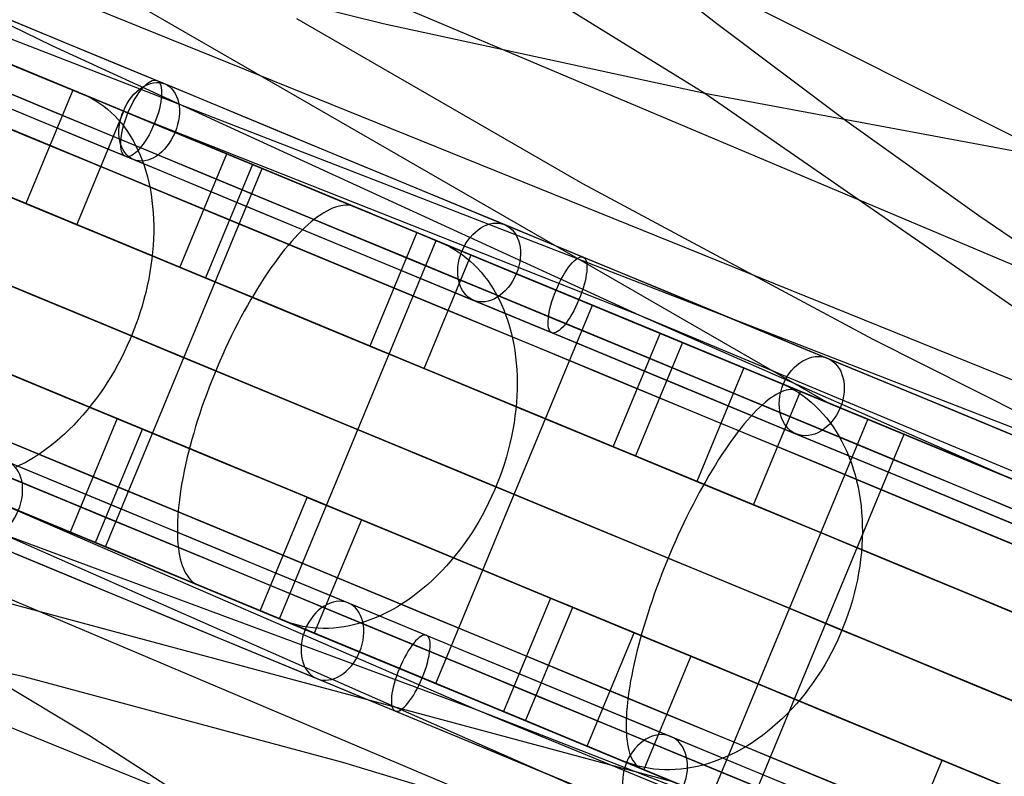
# Model space of a CAD drawing. Extents: x -3378 to 3007, y -425 to 173.
# Tile 377 of 396: x 2735 to 2807, y -208 to -153. Entities that reach past the tile are written whole.
import ezdxf

# ---------------------------------------------------------------- set-up
doc = ezdxf.new("R2010")
doc.units = 0
doc.layers.add('PREDEFINITO', color=7, linetype='CONTINUOUS')

msp = doc.modelspace()

# ---------------------------------------------------------------- linework, layer by layer
at = {"layer": 'PREDEFINITO'}
for p, q in [((2660.528, -104.023, 2673.718), (2793.767, -180.865, 3010.122)), ((2708.401, -110.905, 2654.388), (2784.752, -158.188, 2850.131)), ((2818.582, -187.079, 1878.796), (2661.92, -126.256, 1500.028)), ((2855.009, -198.53, 2100.257), (2693.748, -133.235, 1697.859)), ((2814.626, -173.86, 2120.36), (2734.314, -139.931, 1917.212)), ((2736.985, -154.731, 1678.761), (2715.307, -144.219, 1688.448)), ((2853.225, -184.376, 2344.352), (2776.212, -145.741, 2140.247)), ((2785.617, -153.108, 2135.292), (2776.212, -145.741, 2140.247)), ((2737.848, -147.274, 2869.256), (2761.187, -153.067, 2859.724)), ((2726.113, -152.846, 2984.93), (2740.07, -158.626, 2990.832)), ((2775.796, -164.819, 1898.383), (2754.845, -152.741, 1907.864)), ((2761.187, -153.067, 2859.724), (2784.752, -158.188, 2850.131)), ((2795.155, -160.249, 2130.327), (2785.617, -153.108, 2135.292)), ((2804.225, -221.74, 1878.796), (2650.44, -153.972, 1500.028)), ((2779.992, -174.465, 1658.698), (2736.985, -154.731, 1678.761)), ((2742.601, -159.672, 1570.263), (2731.603, -155.115, 1559.354)), ((2738.435, -157.949, 1567.004), (2734.991, -166.264, 1567.004)), ((2736.724, -157.24, 1557.199), (2739.198, -158.265, 1554.228)), ((2739.198, -158.265, 1554.228), (2739.515, -158.406, 1553.843)), ((2739.515, -158.406, 1553.843), (2739.825, -158.564, 1553.459)), ((2739.825, -158.564, 1553.459), (2740.127, -158.737, 1553.076)), ((2740.07, -158.626, 2990.832), (2754.143, -164.453, 2996.404)), ((2784.752, -158.188, 2850.131), (2852.922, -205.369, 3025.461)), ((2784.752, -158.188, 2850.131), (2808.483, -162.612, 2840.269)), ((2740.127, -158.737, 1553.076), (2740.421, -158.926, 1552.694)), ((2740.421, -158.926, 1552.694), (2740.707, -159.132, 1552.314)), ((2740.707, -159.132, 1552.314), (2740.984, -159.352, 1551.937)), ((2740.984, -159.352, 1551.937), (2741.252, -159.588, 1551.562)), ((2738.746, -167.82, 1562.59), (2742.19, -159.505, 1562.59)), ((2741.252, -159.588, 1551.562), (2741.511, -159.839, 1551.19)), ((2741.511, -159.839, 1551.19), (2741.761, -160.104, 1550.822)), ((2741.761, -160.104, 1550.822), (2742, -160.384, 1550.458)), ((2753.378, -164.137, 1581.428), (2742.601, -159.672, 1570.263)), ((2779.992, -174.465, 1658.698), (2743.465, -160.03, 1571.14)), ((2742, -160.384, 1550.458), (2742.229, -160.677, 1550.098)), ((2742.229, -160.677, 1550.098), (2742.448, -160.985, 1549.743)), ((2804.825, -167.166, 2125.349), (2795.155, -160.249, 2130.327)), ((2742.448, -160.985, 1549.743), (2742.656, -161.305, 1549.394)), ((2742.656, -161.305, 1549.394), (2742.853, -161.639, 1549.05)), ((2742.853, -161.639, 1549.05), (2743.039, -161.985, 1548.713)), ((2743.039, -161.985, 1548.713), (2743.214, -162.343, 1548.382)), ((2743.214, -162.343, 1548.382), (2743.376, -162.713, 1548.058)), ((2743.376, -162.713, 1548.058), (2743.528, -163.094, 1547.742)), ((2746.284, -170.942, 3002.075), (2749.728, -162.627, 3002.075)), ((2740.831, -191.413, 1595.276), (2752.312, -163.697, 1595.276)), ((2743.528, -163.094, 1547.742), (2743.667, -163.485, 1547.433)), ((2743.667, -163.485, 1547.433), (2743.793, -163.888, 1547.132)), ((2751.596, -163.401, 2996.425), (2748.152, -171.716, 2996.425)), ((2752.312, -163.697, 1595.276), (2758.844, -166.403, 1588.205)), ((2743.793, -163.888, 1547.132), (2743.908, -164.299, 1546.84)), ((2743.908, -164.299, 1546.84), (2744.01, -164.72, 1546.557)), ((2763.922, -168.507, 1592.835), (2753.378, -164.137, 1581.428)), ((2744.01, -164.72, 1546.557), (2744.1, -165.15, 1546.282)), ((2744.1, -165.15, 1546.282), (2744.177, -165.589, 1546.017)), ((2754.143, -164.453, 2996.404), (2768.329, -170.328, 3001.644)), ((2797.078, -176.237, 1888.698), (2775.796, -164.819, 1898.383)), ((2744.177, -165.589, 1546.017), (2744.241, -166.035, 1545.762)), ((2734.991, -166.264, 1567.004), (2738.746, -167.82, 1562.59)), ((2744.241, -166.035, 1545.762), (2744.292, -166.488, 1545.517)), ((2744.292, -166.488, 1545.517), (2744.33, -166.948, 1545.283)), ((2757.472, -166.612, 3014.195), (2757.262, -166.706, 3014.66)), ((2757.676, -166.534, 3013.726), (2757.472, -166.612, 3014.195)), ((2757.876, -166.474, 3013.252), (2757.676, -166.534, 3013.726)), ((2758.07, -166.429, 3012.774), (2757.876, -166.474, 3013.252)), ((2758.258, -166.402, 3012.293), (2758.07, -166.429, 3012.774)), ((2758.441, -166.391, 3011.808), (2758.258, -166.402, 3012.293)), ((2758.618, -166.396, 3011.322), (2758.441, -166.391, 3011.808)), ((2758.788, -166.418, 3010.833), (2758.618, -166.396, 3011.322)), ((2758.952, -166.457, 3010.344), (2758.788, -166.418, 3010.833)), ((2759.11, -166.513, 3009.853), (2758.952, -166.457, 3010.344)), ((2760.299, -167.005, 3006.066), (2759.11, -166.513, 3009.853)), ((2744.33, -166.948, 1545.283), (2744.356, -167.414, 1545.059)), ((2756.38, -167.242, 3016.453), (2756.15, -167.416, 3016.884)), ((2756.607, -167.084, 3016.015), (2756.38, -167.242, 3016.453)), ((2756.829, -166.942, 3015.57), (2756.607, -167.084, 3016.015)), ((2757.048, -166.816, 3015.118), (2756.829, -166.942, 3015.57)), ((2757.262, -166.706, 3014.66), (2757.048, -166.816, 3015.118)), ((2814.626, -173.86, 2120.36), (2804.825, -167.166, 2125.349)), ((2744.356, -167.414, 1545.059), (2744.368, -167.886, 1544.846)), ((2744.368, -167.886, 1544.846), (2744.367, -168.363, 1544.644)), ((2755.441, -168.028, 3018.122), (2755.199, -168.262, 3018.515)), ((2755.68, -167.809, 3017.718), (2755.441, -168.028, 3018.122)), ((2755.916, -167.605, 3017.305), (2755.68, -167.809, 3017.718)), ((2756.15, -167.416, 3016.884), (2755.916, -167.605, 3017.305)), ((2765.055, -168.975, 2990.917), (2762.082, -167.744, 3000.384)), ((2762.764, -168.027, 1583.962), (2765.377, -169.109, 1581.134)), ((2633.734, -168.709, 2673.718), (2782.284, -208.587, 3010.122)), ((2744.367, -168.363, 1544.644), (2744.354, -168.844, 1544.454)), ((2754.709, -168.773, 3019.271), (2754.462, -169.05, 3019.633)), ((2754.955, -168.511, 3018.899), (2754.709, -168.773, 3019.271)), ((2755.199, -168.262, 3018.515), (2754.955, -168.511, 3018.899)), ((2763.657, -168.397, 1593.467), (2760.213, -176.711, 1593.467)), ((2774.235, -172.781, 1604.487), (2763.922, -168.507, 1592.835)), ((2744.327, -169.33, 1544.275), (2744.288, -169.818, 1544.108)), ((2744.354, -168.844, 1544.454), (2744.327, -169.33, 1544.275)), ((2753.574, -196.692, 2990.917), (2765.055, -168.975, 2990.917)), ((2754.213, -169.34, 3019.982), (2753.963, -169.643, 3020.32)), ((2754.462, -169.05, 3019.633), (2754.213, -169.34, 3019.982)), ((2765.377, -169.109, 1581.134), (2765.712, -169.257, 1580.768)), ((2765.712, -169.257, 1580.768), (2766.04, -169.422, 1580.402)), ((2766.04, -169.422, 1580.402), (2766.36, -169.603, 1580.037)), ((2744.288, -169.818, 1544.108), (2744.235, -170.31, 1543.953)), ((2753.713, -169.958, 3020.645), (2753.462, -170.287, 3020.957)), ((2753.963, -169.643, 3020.32), (2753.713, -169.958, 3020.645)), ((2764.172, -178.351, 1589.266), (2767.616, -170.036, 1589.266)), ((2766.36, -169.603, 1580.037), (2766.672, -169.8, 1579.674)), ((2766.672, -169.8, 1579.674), (2766.975, -170.012, 1579.312)), ((2766.975, -170.012, 1579.312), (2767.27, -170.24, 1578.952)), ((2744.17, -170.803, 1543.811), (2744.092, -171.298, 1543.681)), ((2744.235, -170.31, 1543.953), (2744.17, -170.803, 1543.811)), ((2748.152, -171.716, 2996.425), (2746.284, -170.942, 3002.075)), ((2753.211, -170.627, 3021.256), (2752.961, -170.979, 3021.542)), ((2753.462, -170.287, 3020.957), (2753.211, -170.627, 3021.256)), ((2767.27, -170.24, 1578.952), (2767.556, -170.483, 1578.595)), ((2767.556, -170.483, 1578.595), (2767.832, -170.741, 1578.241)), ((2767.832, -170.741, 1578.241), (2768.098, -171.014, 1577.891)), ((2768.329, -170.328, 3001.644), (2782.616, -176.245, 3006.549)), ((2838.08, -239.401, 2100.257), (2677.88, -171.543, 1697.859)), ((2744.092, -171.298, 1543.681), (2744.001, -171.794, 1543.563)), ((2752.71, -171.342, 3021.813), (2752.461, -171.716, 3022.07)), ((2752.961, -170.979, 3021.542), (2752.71, -171.342, 3021.813)), ((2768.098, -171.014, 1577.891), (2768.355, -171.3, 1577.544)), ((2768.355, -171.3, 1577.544), (2768.601, -171.601, 1577.202)), ((2768.601, -171.601, 1577.202), (2768.836, -171.915, 1576.864)), ((2743.898, -172.291, 1543.458), (2743.782, -172.787, 1543.366)), ((2744.001, -171.794, 1543.563), (2743.898, -172.291, 1543.458)), ((2752.213, -172.1, 3022.313), (2751.966, -172.494, 3022.541)), ((2752.461, -171.716, 3022.07), (2752.213, -172.1, 3022.313)), ((2768.836, -171.915, 1576.864), (2769.061, -172.243, 1576.532)), ((2769.061, -172.243, 1576.532), (2769.274, -172.583, 1576.205)), ((2743.782, -172.787, 1543.366), (2743.654, -173.283, 1543.287)), ((2751.72, -172.897, 3022.754), (2751.477, -173.309, 3022.951)), ((2751.966, -172.494, 3022.541), (2751.72, -172.897, 3022.754)), ((2769.274, -172.583, 1576.205), (2769.475, -172.935, 1575.883)), ((2769.475, -172.935, 1575.883), (2769.665, -173.3, 1575.568)), ((2784.315, -176.958, 1616.38), (2774.235, -172.781, 1604.487)), ((2743.514, -173.777, 1543.221), (2743.362, -174.269, 1543.168)), ((2743.654, -173.283, 1543.287), (2743.514, -173.777, 1543.221)), ((2751.236, -173.73, 3023.133), (2750.997, -174.159, 3023.299)), ((2751.477, -173.309, 3022.951), (2751.236, -173.73, 3023.133)), ((2765.033, -201.438, 1622.864), (2776.514, -173.722, 1622.864)), ((2769.665, -173.3, 1575.568), (2769.843, -173.676, 1575.26)), ((2769.843, -173.676, 1575.26), (2770.009, -174.063, 1574.959)), ((2776.514, -173.722, 1622.864), (2783.375, -176.564, 1616.169)), ((2743.362, -174.269, 1543.168), (2743.198, -174.758, 1543.128)), ((2750.997, -174.159, 3023.299), (2750.761, -174.595, 3023.449)), ((2770.009, -174.063, 1574.959), (2770.163, -174.461, 1574.665)), ((2770.163, -174.461, 1574.665), (2770.304, -174.868, 1574.378)), ((2960.404, -249.894, 2115.522), (2779.992, -174.465, 1658.698)), ((2807.242, -186.454, 1645.496), (2779.992, -174.465, 1658.698)), ((2743.022, -175.245, 1543.102), (2742.835, -175.727, 1543.088)), ((2743.198, -174.758, 1543.128), (2743.022, -175.245, 1543.102)), ((2750.529, -175.037, 3023.582), (2750.3, -175.487, 3023.7)), ((2750.761, -174.595, 3023.449), (2750.529, -175.037, 3023.582)), ((2770.304, -174.868, 1574.378), (2770.432, -175.286, 1574.1)), ((2742.835, -175.727, 1543.088), (2742.637, -176.206, 1543.088)), ((2750.074, -175.942, 3023.8), (2749.852, -176.402, 3023.885)), ((2750.3, -175.487, 3023.7), (2750.074, -175.942, 3023.8)), ((2770.432, -175.286, 1574.1), (2770.547, -175.712, 1573.83)), ((2770.547, -175.712, 1573.83), (2770.649, -176.148, 1573.569)), ((2778.038, -184.095, 3013.45), (2781.482, -175.78, 3013.45)), ((2742.428, -176.679, 1543.102), (2742.208, -177.147, 1543.128)), ((2742.637, -176.206, 1543.088), (2742.428, -176.679, 1543.102)), ((2749.852, -176.402, 3023.885), (2749.635, -176.867, 3023.952)), ((2760.213, -176.711, 1593.467), (2764.172, -178.351, 1589.266)), ((2770.649, -176.148, 1573.569), (2770.739, -176.591, 1573.317)), ((2770.739, -176.591, 1573.317), (2770.815, -177.042, 1573.074)), ((2783.097, -176.449, 3007.709), (2779.653, -184.764, 3007.709)), ((2782.616, -176.245, 3006.549), (2796.995, -182.203, 3011.114)), ((2818.582, -187.079, 1878.796), (2797.078, -176.237, 1888.698)), ((2742.208, -177.147, 1543.128), (2741.978, -177.61, 1543.168)), ((2749.422, -177.336, 3024.003), (2749.214, -177.809, 3024.037)), ((2749.635, -176.867, 3023.952), (2749.422, -177.336, 3024.003)), ((2770.815, -177.042, 1573.074), (2770.877, -177.5, 1572.841)), ((2794.154, -181.034, 1628.507), (2784.315, -176.958, 1616.38)), ((2741.737, -178.065, 1543.221), (2741.487, -178.514, 1543.287)), ((2741.978, -177.61, 1543.168), (2741.737, -178.065, 1543.221)), ((2749.214, -177.809, 3024.037), (2749.01, -178.285, 3024.054)), ((2770.877, -177.5, 1572.841), (2770.927, -177.965, 1572.618)), ((2770.927, -177.965, 1572.618), (2770.963, -178.435, 1572.405)), ((2741.487, -178.514, 1543.287), (2741.227, -178.955, 1543.366)), ((2748.812, -178.764, 3024.054), (2748.619, -179.244, 3024.037)), ((2749.01, -178.285, 3024.054), (2748.812, -178.764, 3024.054)), ((2770.963, -178.435, 1572.405), (2770.985, -178.911, 1572.202)), ((2787.597, -178.313, 1621.285), (2784.153, -186.628, 1621.285)), ((2787.493, -178.27, 1612.151), (2790.238, -179.407, 1609.473)), ((2740.958, -179.387, 1543.458), (2740.68, -179.811, 1543.563)), ((2741.227, -178.955, 1543.366), (2740.958, -179.387, 1543.458)), ((2748.619, -179.244, 3024.037), (2748.432, -179.726, 3024.003)), ((2770.985, -178.911, 1572.202), (2770.994, -179.392, 1572.01)), ((2770.994, -179.392, 1572.01), (2770.989, -179.877, 1571.828)), ((2790.238, -179.407, 1609.473), (2790.59, -179.562, 1609.126)), ((2790.59, -179.562, 1609.126), (2790.934, -179.734, 1608.78)), ((2740.394, -180.226, 1543.681), (2740.099, -180.632, 1543.811)), ((2740.68, -179.811, 1543.563), (2740.394, -180.226, 1543.681)), ((2748.251, -180.208, 3023.952), (2748.076, -180.691, 3023.885)), ((2748.432, -179.726, 3024.003), (2748.251, -180.208, 3023.952)), ((2770.989, -179.877, 1571.828), (2770.971, -180.366, 1571.658)), ((2788.304, -188.347, 1617.308), (2791.748, -180.032, 1617.308)), ((2789.979, -180.257, 3025.737), (2789.785, -180.376, 3026.202)), ((2790.167, -180.155, 3025.265), (2789.979, -180.257, 3025.737)), ((2790.351, -180.069, 3024.789), (2790.167, -180.155, 3025.265)), ((2790.529, -179.999, 3024.308), (2790.351, -180.069, 3024.789)), ((2790.701, -179.946, 3023.822), (2790.529, -179.999, 3024.308)), ((2790.868, -179.909, 3023.333), (2790.701, -179.946, 3023.822)), ((2791.028, -179.889, 3022.842), (2790.868, -179.909, 3023.333)), ((2790.934, -179.734, 1608.78), (2791.271, -179.922, 1608.434)), ((2791.183, -179.885, 3022.347), (2791.028, -179.889, 3022.842)), ((2791.331, -179.898, 3021.851), (2791.183, -179.885, 3022.347)), ((2791.271, -179.922, 1608.434), (2791.6, -180.125, 1608.09)), ((2791.473, -179.928, 3021.354), (2791.331, -179.898, 3021.851)), ((2791.608, -179.974, 3020.857), (2791.473, -179.928, 3021.354)), ((2791.6, -180.125, 1608.09), (2791.92, -180.345, 1607.748)), ((2792.625, -180.395, 3017.011), (2791.608, -179.974, 3020.857)), ((2739.796, -181.027, 1543.953), (2739.486, -181.411, 1544.108)), ((2740.099, -180.632, 1543.811), (2739.796, -181.027, 1543.953)), ((2748.076, -180.691, 3023.885), (2747.907, -181.173, 3023.8)), ((2770.939, -180.858, 1571.499), (2770.894, -181.352, 1571.352)), ((2770.971, -180.366, 1571.658), (2770.939, -180.858, 1571.499)), ((2788.968, -181.009, 3027.995), (2788.753, -181.206, 3028.423)), ((2789.178, -180.827, 3027.558), (2788.968, -181.009, 3027.995)), ((2789.385, -180.661, 3027.114), (2789.178, -180.827, 3027.558)), ((2789.587, -180.511, 3026.661), (2789.385, -180.661, 3027.114)), ((2789.785, -180.376, 3026.202), (2789.587, -180.511, 3026.661)), ((2791.92, -180.345, 1607.748), (2792.232, -180.58, 1607.407)), ((2792.232, -180.58, 1607.407), (2792.534, -180.83, 1607.069)), ((2792.534, -180.83, 1607.069), (2792.827, -181.094, 1606.734)), ((2796.692, -182.08, 3001.629), (2794.15, -181.027, 3011.242)), ((2803.745, -185.006, 1640.856), (2794.154, -181.034, 1628.507)), ((2739.486, -181.411, 1544.108), (2739.168, -181.785, 1544.275)), ((2747.745, -181.654, 3023.7), (2747.589, -182.134, 3023.582)), ((2747.907, -181.173, 3023.8), (2747.745, -181.654, 3023.7)), ((2770.894, -181.352, 1571.352), (2770.835, -181.848, 1571.216)), ((2788.315, -181.645, 3029.252), (2788.091, -181.887, 3029.652)), ((2788.536, -181.418, 3028.843), (2788.315, -181.645, 3029.252)), ((2788.753, -181.206, 3028.423), (2788.536, -181.418, 3028.843)), ((2792.827, -181.094, 1606.734), (2793.11, -181.374, 1606.402)), ((2793.11, -181.374, 1606.402), (2793.382, -181.667, 1606.074)), ((2793.382, -181.667, 1606.074), (2793.644, -181.974, 1605.75)), ((2741.691, -182.028, 3002.075), (2738.247, -190.343, 3002.075)), ((2738.844, -182.147, 1544.454), (2738.513, -182.497, 1544.644)), ((2739.168, -181.785, 1544.275), (2738.844, -182.147, 1544.454)), ((2743.56, -182.802, 2996.425), (2741.691, -182.028, 3002.075)), ((2747.589, -182.134, 3023.582), (2747.441, -182.612, 3023.449)), ((2770.763, -182.346, 1571.092), (2770.678, -182.844, 1570.98)), ((2770.835, -181.848, 1571.216), (2770.763, -182.346, 1571.092)), ((2785.212, -209.796, 3001.629), (2796.692, -182.08, 3001.629)), ((2787.636, -182.412, 3030.419), (2787.405, -182.695, 3030.786)), ((2787.865, -182.142, 3030.041), (2787.636, -182.412, 3030.419)), ((2788.091, -181.887, 3029.652), (2787.865, -182.142, 3030.041)), ((2793.644, -181.974, 1605.75), (2793.896, -182.295, 1605.43)), ((2793.896, -182.295, 1605.43), (2794.135, -182.629, 1605.115)), ((2796.995, -182.203, 3011.114), (2811.462, -188.198, 3015.34)), ((2737.834, -183.159, 1545.059), (2737.486, -183.471, 1545.283)), ((2738.176, -182.834, 1544.846), (2737.834, -183.159, 1545.059)), ((2738.513, -182.497, 1544.644), (2738.176, -182.834, 1544.846)), ((2740.115, -191.117, 2996.425), (2743.56, -182.802, 2996.425)), ((2747.299, -183.087, 3023.299), (2747.165, -183.558, 3023.133)), ((2747.441, -182.612, 3023.449), (2747.299, -183.087, 3023.299)), ((2770.678, -182.844, 1570.98), (2770.579, -183.343, 1570.881)), ((2787.172, -182.992, 3031.141), (2786.938, -183.301, 3031.484)), ((2787.405, -182.695, 3030.786), (2787.172, -182.992, 3031.141)), ((2787.855, -210.891, 1651.732), (2799.335, -183.175, 1651.732)), ((2794.135, -182.629, 1605.115), (2794.364, -182.975, 1604.805)), ((2794.364, -182.975, 1604.805), (2794.58, -183.334, 1604.501)), ((2799.335, -183.175, 1651.732), (2806.507, -186.146, 1645.43)), ((2737.134, -183.769, 1545.517), (2736.777, -184.053, 1545.762)), ((2737.486, -183.471, 1545.283), (2737.134, -183.769, 1545.517)), ((2747.165, -183.558, 3023.133), (2747.038, -184.026, 3022.951)), ((2770.468, -183.841, 1570.793), (2770.344, -184.338, 1570.718)), ((2770.579, -183.343, 1570.881), (2770.468, -183.841, 1570.793)), ((2786.702, -183.623, 3031.814), (2786.465, -183.957, 3032.131)), ((2786.938, -183.301, 3031.484), (2786.702, -183.623, 3031.814)), ((2794.58, -183.334, 1604.501), (2794.785, -183.705, 1604.203)), ((2794.785, -183.705, 1604.203), (2794.977, -184.087, 1603.911)), ((2736.052, -184.579, 1546.282), (2735.685, -184.82, 1546.557)), ((2736.416, -184.323, 1546.017), (2736.052, -184.579, 1546.282)), ((2736.777, -184.053, 1545.762), (2736.416, -184.323, 1546.017)), ((2746.918, -184.49, 3022.754), (2746.807, -184.949, 3022.541)), ((2747.038, -184.026, 3022.951), (2746.918, -184.49, 3022.754)), ((2770.344, -184.338, 1570.718), (2770.206, -184.833, 1570.655)), ((2779.653, -184.764, 3007.709), (2778.038, -184.095, 3013.45)), ((2786.228, -184.303, 3032.435), (2785.99, -184.66, 3032.725)), ((2786.465, -183.957, 3032.131), (2786.228, -184.303, 3032.435)), ((2794.977, -184.087, 1603.911), (2795.157, -184.479, 1603.625)), ((2795.157, -184.479, 1603.625), (2795.324, -184.883, 1603.347)), ((2734.943, -185.256, 1547.132), (2734.569, -185.45, 1547.433)), ((2735.315, -185.045, 1546.84), (2734.943, -185.256, 1547.132)), ((2735.685, -184.82, 1546.557), (2735.315, -185.045, 1546.84)), ((2746.807, -184.949, 3022.541), (2746.703, -185.402, 3022.313)), ((2770.057, -185.326, 1570.604), (2769.895, -185.817, 1570.567)), ((2770.206, -184.833, 1570.655), (2770.057, -185.326, 1570.604)), ((2785.752, -185.028, 3033), (2785.515, -185.407, 3033.262)), ((2785.99, -184.66, 3032.725), (2785.752, -185.028, 3033)), ((2795.324, -184.883, 1603.347), (2795.479, -185.296, 1603.076)), ((2795.479, -185.296, 1603.076), (2795.62, -185.719, 1602.813)), ((2813.087, -188.874, 1653.426), (2803.745, -185.006, 1640.856)), ((2734.569, -185.45, 1547.433), (2734.193, -185.629, 1547.742)), ((2746.607, -185.849, 3022.07), (2746.519, -186.29, 3021.813)), ((2746.703, -185.402, 3022.313), (2746.607, -185.849, 3022.07)), ((2769.895, -185.817, 1570.567), (2769.72, -186.303, 1570.541)), ((2785.277, -185.796, 3033.508), (2785.041, -186.194, 3033.739)), ((2785.515, -185.407, 3033.262), (2785.277, -185.796, 3033.508)), ((2795.62, -185.719, 1602.813), (2795.748, -186.151, 1602.557)), ((2728.589, -186.343, 2990.832), (2742.661, -192.174, 2996.404)), ((2746.439, -186.723, 3021.542), (2746.367, -187.15, 3021.256)), ((2746.519, -186.29, 3021.813), (2746.439, -186.723, 3021.542)), ((2769.534, -186.786, 1570.529), (2769.336, -187.265, 1570.529)), ((2769.72, -186.303, 1570.541), (2769.534, -186.786, 1570.529)), ((2784.153, -186.628, 1621.285), (2788.304, -188.347, 1617.308)), ((2784.805, -186.601, 3033.955), (2784.571, -187.017, 3034.156)), ((2785.041, -186.194, 3033.739), (2784.805, -186.601, 3033.955)), ((2795.748, -186.151, 1602.557), (2795.862, -186.591, 1602.31)), ((2795.862, -186.591, 1602.31), (2795.963, -187.039, 1602.071)), ((2768.018, -203.372, 1658.698), (2723.654, -186.916, 1678.761)), ((2741.897, -191.856, 1581.428), (2731.118, -187.394, 1570.263)), ((2746.367, -187.15, 3021.256), (2746.304, -187.568, 3020.957)), ((2769.336, -187.265, 1570.529), (2769.126, -187.738, 1570.541)), ((2784.338, -187.441, 3034.34), (2784.107, -187.873, 3034.509)), ((2784.571, -187.017, 3034.156), (2784.338, -187.441, 3034.34)), ((2795.963, -187.039, 1602.071), (2796.051, -187.495, 1601.841)), ((2796.051, -187.495, 1601.841), (2796.124, -187.958, 1601.62)), ((2768.018, -203.372, 1658.698), (2731.983, -187.752, 1571.14)), ((2746.25, -187.977, 3020.645), (2746.203, -188.377, 3020.32)), ((2746.304, -187.568, 3020.957), (2746.25, -187.977, 3020.645)), ((2752.177, -196.113, 1593.467), (2755.621, -187.798, 1593.467)), ((2755.621, -187.798, 1593.467), (2759.58, -189.438, 1589.266)), ((2768.905, -188.206, 1570.567), (2768.673, -188.667, 1570.604)), ((2769.126, -187.738, 1570.541), (2768.905, -188.206, 1570.567)), ((2784.107, -187.873, 3034.509), (2783.878, -188.312, 3034.661)), ((2796.124, -187.958, 1601.62), (2796.184, -188.427, 1601.409)), ((2746.166, -188.768, 3019.982), (2746.136, -189.149, 3019.633)), ((2746.203, -188.377, 3020.32), (2746.166, -188.768, 3019.982)), ((2768.673, -188.667, 1570.604), (2768.43, -189.122, 1570.655)), ((2783.651, -188.757, 3034.797), (2783.427, -189.209, 3034.916)), ((2783.878, -188.312, 3034.661), (2783.651, -188.757, 3034.797)), ((2796.184, -188.427, 1601.409), (2796.229, -188.901, 1601.207)), ((2796.229, -188.901, 1601.207), (2796.261, -189.381, 1601.015)), ((2746.116, -189.519, 3019.271), (2746.104, -189.879, 3018.899)), ((2746.136, -189.149, 3019.633), (2746.116, -189.519, 3019.271)), ((2759.58, -189.438, 1589.266), (2756.136, -197.753, 1589.266)), ((2768.177, -189.569, 1570.718), (2767.913, -190.008, 1570.793)), ((2768.43, -189.122, 1570.655), (2768.177, -189.569, 1570.718)), ((2783.206, -189.666, 3035.018), (2782.989, -190.128, 3035.104)), ((2783.427, -189.209, 3034.916), (2783.206, -189.666, 3035.018)), ((2796.261, -189.381, 1601.015), (2796.279, -189.866, 1600.833)), ((2746.104, -189.879, 3018.899), (2746.101, -190.227, 3018.515)), ((2746.101, -190.227, 3018.515), (2746.106, -190.563, 3018.122)), ((2767.913, -190.008, 1570.793), (2767.64, -190.439, 1570.881)), ((2782.989, -190.128, 3035.104), (2782.774, -190.594, 3035.172)), ((2796.283, -190.354, 1600.661), (2796.272, -190.846, 1600.5)), ((2796.279, -189.866, 1600.833), (2796.283, -190.354, 1600.661)), ((2746.106, -190.563, 3018.122), (2746.12, -190.888, 3017.718)), ((2746.12, -190.888, 3017.718), (2746.143, -191.199, 3017.305)), ((2767.357, -190.861, 1570.98), (2767.065, -191.274, 1571.092)), ((2767.64, -190.439, 1570.881), (2767.357, -190.861, 1570.98)), ((2782.563, -191.064, 3035.224), (2782.357, -191.538, 3035.258)), ((2782.774, -190.594, 3035.172), (2782.563, -191.064, 3035.224)), ((2796.272, -190.846, 1600.5), (2796.248, -191.341, 1600.35)), ((2747.364, -194.119, 1588.205), (2740.831, -191.413, 1595.276)), ((2752.442, -196.222, 1592.835), (2741.897, -191.856, 1581.428)), ((2746.143, -191.199, 3017.305), (2746.175, -191.498, 3016.884)), ((2746.175, -191.498, 3016.884), (2746.214, -191.784, 3016.453)), ((2746.214, -191.784, 3016.453), (2746.263, -192.056, 3016.015)), ((2766.764, -191.677, 1571.216), (2766.455, -192.069, 1571.352)), ((2767.065, -191.274, 1571.092), (2766.764, -191.677, 1571.216)), ((2782.357, -191.538, 3035.258), (2782.154, -192.014, 3035.275)), ((2796.21, -191.838, 1600.21), (2796.157, -192.337, 1600.082)), ((2796.248, -191.341, 1600.35), (2796.21, -191.838, 1600.21)), ((2742.661, -192.174, 2996.404), (2756.846, -198.051, 3001.644)), ((2746.263, -192.056, 3016.015), (2746.32, -192.314, 3015.57)), ((2746.32, -192.314, 3015.57), (2746.385, -192.557, 3015.118)), ((2746.385, -192.557, 3015.118), (2746.459, -192.787, 3014.66)), ((2766.137, -192.451, 1571.499), (2765.812, -192.821, 1571.658)), ((2766.455, -192.069, 1571.352), (2766.137, -192.451, 1571.499)), ((2781.956, -192.492, 3035.275), (2781.762, -192.972, 3035.258)), ((2782.154, -192.014, 3035.275), (2781.956, -192.492, 3035.275)), ((2796.157, -192.337, 1600.082), (2796.091, -192.837, 1599.964)), ((2718.991, -192.799, 2869.256), (2739.59, -205.206, 2859.724)), ((2746.459, -192.787, 3014.66), (2746.541, -193.001, 3014.195)), ((2746.541, -193.001, 3014.195), (2746.631, -193.2, 3013.726)), ((2746.631, -193.2, 3013.726), (2746.729, -193.385, 3013.252)), ((2765.479, -193.179, 1571.828), (2765.139, -193.526, 1572.01)), ((2765.812, -192.821, 1571.658), (2765.479, -193.179, 1571.828)), ((2781.762, -192.972, 3035.258), (2781.574, -193.453, 3035.224)), ((2796.091, -192.837, 1599.964), (2796.011, -193.338, 1599.858)), ((2746.729, -193.385, 3013.252), (2746.835, -193.553, 3012.774)), ((2746.835, -193.553, 3012.774), (2746.949, -193.706, 3012.293)), ((2746.949, -193.706, 3012.293), (2747.07, -193.843, 3011.808)), ((2747.07, -193.843, 3011.808), (2747.199, -193.964, 3011.322)), ((2747.199, -193.964, 3011.322), (2747.335, -194.069, 3010.833)), ((2764.793, -193.859, 1572.202), (2764.441, -194.18, 1572.405)), ((2765.139, -193.526, 1572.01), (2764.793, -193.859, 1572.202)), ((2781.39, -193.935, 3035.172), (2781.212, -194.416, 3035.104)), ((2781.574, -193.453, 3035.224), (2781.39, -193.935, 3035.172)), ((2795.917, -193.838, 1599.764), (2795.81, -194.338, 1599.681)), ((2796.011, -193.338, 1599.858), (2795.917, -193.838, 1599.764)), ((2747.335, -194.069, 3010.833), (2747.479, -194.157, 3010.344)), ((2747.479, -194.157, 3010.344), (2747.629, -194.229, 3009.853)), ((2747.629, -194.229, 3009.853), (2748.818, -194.722, 3006.066)), ((2764.083, -194.487, 1572.618), (2763.719, -194.781, 1572.841)), ((2764.441, -194.18, 1572.405), (2764.083, -194.487, 1572.618)), ((2781.212, -194.416, 3035.104), (2781.04, -194.897, 3035.018)), ((2795.81, -194.338, 1599.681), (2795.689, -194.836, 1599.61)), ((2750.602, -195.461, 3000.384), (2753.574, -196.692, 2990.917)), ((2762.979, -195.326, 1573.317), (2762.602, -195.576, 1573.569)), ((2763.351, -195.061, 1573.074), (2762.979, -195.326, 1573.317)), ((2763.719, -194.781, 1572.841), (2763.351, -195.061, 1573.074)), ((2773.446, -195.181, 3013.45), (2770.002, -203.496, 3013.45)), ((2775.061, -195.85, 3007.709), (2773.446, -195.181, 3013.45)), ((2780.873, -195.376, 3034.916), (2780.712, -195.854, 3034.797)), ((2781.04, -194.897, 3035.018), (2780.873, -195.376, 3034.916)), ((2795.555, -195.333, 1599.55), (2795.408, -195.827, 1599.502)), ((2795.689, -194.836, 1599.61), (2795.555, -195.333, 1599.55)), ((2792.08, -228.29, 2120.36), (2711.3, -195.492, 1917.212)), ((2734.875, -200.952, 1907.864), (2711.3, -195.492, 1917.212)), ((2753.897, -196.825, 1581.134), (2751.284, -195.743, 1583.962)), ((2761.839, -196.032, 1574.1), (2761.453, -196.236, 1574.378)), ((2762.222, -195.812, 1573.83), (2761.839, -196.032, 1574.1)), ((2762.602, -195.576, 1573.569), (2762.222, -195.812, 1573.83)), ((2771.616, -204.165, 3007.709), (2775.061, -195.85, 3007.709)), ((2780.712, -195.854, 3034.797), (2780.557, -196.329, 3034.661)), ((2795.408, -195.827, 1599.502), (2795.247, -196.318, 1599.467)), ((2762.757, -200.492, 1604.487), (2752.442, -196.222, 1592.835)), ((2754.238, -196.957, 1580.768), (2753.897, -196.825, 1581.134)), ((2759.892, -196.894, 1575.568), (2759.5, -197.018, 1575.883)), ((2760.284, -196.754, 1575.26), (2759.892, -196.894, 1575.568)), ((2760.675, -196.598, 1574.959), (2760.284, -196.754, 1575.26)), ((2761.065, -196.425, 1574.665), (2760.675, -196.598, 1574.959)), ((2761.453, -196.236, 1574.378), (2761.065, -196.425, 1574.665)), ((2780.409, -196.801, 3034.509), (2780.267, -197.27, 3034.34)), ((2780.557, -196.329, 3034.661), (2780.409, -196.801, 3034.509)), ((2795.074, -196.805, 1599.443), (2794.888, -197.289, 1599.431)), ((2795.247, -196.318, 1599.467), (2795.074, -196.805, 1599.443)), ((2754.587, -197.072, 1580.402), (2754.238, -196.957, 1580.768)), ((2754.941, -197.171, 1580.037), (2754.587, -197.072, 1580.402)), ((2755.3, -197.252, 1579.674), (2754.941, -197.171, 1580.037)), ((2755.665, -197.317, 1579.312), (2755.3, -197.252, 1579.674)), ((2756.035, -197.364, 1578.952), (2755.665, -197.317, 1579.312)), ((2756.409, -197.394, 1578.595), (2756.035, -197.364, 1578.952)), ((2756.786, -197.407, 1578.241), (2756.409, -197.394, 1578.595)), ((2757.168, -197.403, 1577.891), (2756.786, -197.407, 1578.241)), ((2757.552, -197.381, 1577.544), (2757.168, -197.403, 1577.891)), ((2757.938, -197.343, 1577.202), (2757.552, -197.381, 1577.544)), ((2758.327, -197.287, 1576.864), (2757.938, -197.343, 1577.202)), ((2758.717, -197.214, 1576.532), (2758.327, -197.287, 1576.864)), ((2759.108, -197.124, 1576.205), (2758.717, -197.214, 1576.532)), ((2759.5, -197.018, 1575.883), (2759.108, -197.124, 1576.205)), ((2780.267, -197.27, 3034.34), (2780.131, -197.734, 3034.156)), ((2794.888, -197.289, 1599.431), (2794.69, -197.767, 1599.431)), ((2756.846, -198.051, 3001.644), (2771.133, -203.969, 3006.549)), ((2776.116, -206.029, 1621.285), (2779.56, -197.714, 1621.285)), ((2779.56, -197.714, 1621.285), (2783.712, -199.434, 1617.308)), ((2780.003, -198.194, 3033.955), (2779.882, -198.649, 3033.739)), ((2780.131, -197.734, 3034.156), (2780.003, -198.194, 3033.955)), ((2794.48, -198.24, 1599.443), (2794.258, -198.707, 1599.467)), ((2794.69, -197.767, 1599.431), (2794.48, -198.24, 1599.443)), ((2779.882, -198.649, 3033.739), (2779.767, -199.098, 3033.508)), ((2794.258, -198.707, 1599.467), (2794.024, -199.168, 1599.502)), ((2779.66, -199.54, 3033.262), (2779.561, -199.976, 3033)), ((2779.767, -199.098, 3033.508), (2779.66, -199.54, 3033.262)), ((2783.712, -199.434, 1617.308), (2780.268, -207.749, 1617.308)), ((2793.779, -199.621, 1599.55), (2793.522, -200.067, 1599.61)), ((2794.024, -199.168, 1599.502), (2793.779, -199.621, 1599.55)), ((2772.838, -204.666, 1616.38), (2762.757, -200.492, 1604.487)), ((2779.469, -200.405, 3032.725), (2779.384, -200.825, 3032.435)), ((2779.561, -199.976, 3033), (2779.469, -200.405, 3032.725)), ((2793.255, -200.505, 1599.681), (2792.978, -200.934, 1599.764)), ((2793.522, -200.067, 1599.61), (2793.255, -200.505, 1599.681)), ((2758.23, -207.226, 1898.383), (2734.875, -200.952, 1907.864)), ((2779.307, -201.238, 3032.131), (2779.238, -201.641, 3031.814)), ((2779.384, -200.825, 3032.435), (2779.307, -201.238, 3032.131)), ((2792.978, -200.934, 1599.764), (2792.69, -201.355, 1599.858)), ((2771.895, -204.28, 1616.169), (2765.033, -201.438, 1622.864)), ((2779.238, -201.641, 3031.814), (2779.177, -202.036, 3031.484)), ((2792.393, -201.765, 1599.964), (2792.086, -202.165, 1600.082)), ((2792.69, -201.355, 1599.858), (2792.393, -201.765, 1599.964)), ((2779.124, -202.42, 3031.141), (2779.079, -202.794, 3030.786)), ((2779.177, -202.036, 3031.484), (2779.124, -202.42, 3031.141)), ((2791.771, -202.555, 1600.21), (2791.446, -202.934, 1600.35)), ((2792.086, -202.165, 1600.082), (2791.771, -202.555, 1600.21)), ((2948.925, -277.607, 2115.522), (2768.018, -203.372, 1658.698)), ((2795.765, -214.163, 1645.496), (2768.018, -203.372, 1658.698)), ((2779.042, -203.158, 3030.419), (2779.014, -203.51, 3030.041)), ((2779.079, -202.794, 3030.786), (2779.042, -203.158, 3030.419)), ((2791.113, -203.301, 1600.5), (2790.773, -203.656, 1600.661)), ((2791.446, -202.934, 1600.35), (2791.113, -203.301, 1600.5)), ((2771.133, -203.969, 3006.549), (2785.512, -209.924, 3011.114)), ((2778.993, -203.851, 3029.652), (2778.981, -204.18, 3029.252)), ((2779.014, -203.51, 3030.041), (2778.993, -203.851, 3029.652)), ((2790.425, -203.999, 1600.833), (2790.07, -204.329, 1601.015)), ((2790.773, -203.656, 1600.661), (2790.425, -203.999, 1600.833)), ((2782.678, -208.742, 1628.507), (2772.838, -204.666, 1616.38)), ((2778.981, -204.18, 3029.252), (2778.976, -204.497, 3028.843)), ((2778.976, -204.497, 3028.843), (2778.98, -204.801, 3028.423)), ((2778.98, -204.801, 3028.423), (2778.992, -205.092, 3027.995)), ((2789.708, -204.646, 1601.207), (2789.34, -204.949, 1601.409)), ((2790.07, -204.329, 1601.015), (2789.708, -204.646, 1601.207)), ((2739.59, -205.206, 2859.724), (2759.875, -218.247, 2850.131)), ((2778.992, -205.092, 3027.995), (2779.013, -205.369, 3027.558)), ((2779.013, -205.369, 3027.558), (2779.041, -205.633, 3027.114)), ((2788.587, -205.514, 1601.841), (2788.203, -205.774, 1602.071)), ((2788.966, -205.239, 1601.62), (2788.587, -205.514, 1601.841)), ((2789.34, -204.949, 1601.409), (2788.966, -205.239, 1601.62)), ((2778.757, -207.123, 1609.473), (2776.013, -205.986, 1612.151)), ((2779.041, -205.633, 3027.114), (2779.078, -205.882, 3026.661)), ((2779.078, -205.882, 3026.661), (2779.123, -206.118, 3026.202)), ((2779.123, -206.118, 3026.202), (2779.176, -206.338, 3025.737)), ((2787.422, -206.25, 1602.557), (2787.027, -206.465, 1602.813)), ((2787.815, -206.02, 1602.31), (2787.422, -206.25, 1602.557)), ((2788.203, -205.774, 1602.071), (2787.815, -206.02, 1602.31)), ((2779.176, -206.338, 3025.737), (2779.236, -206.544, 3025.265)), ((2779.236, -206.544, 3025.265), (2779.305, -206.735, 3024.789)), ((2779.305, -206.735, 3024.789), (2779.382, -206.91, 3024.308)), ((2779.382, -206.91, 3024.308), (2779.466, -207.069, 3023.822)), ((2786.226, -206.847, 1603.347), (2785.823, -207.014, 1603.625)), ((2786.628, -206.664, 1603.076), (2786.226, -206.847, 1603.347)), ((2787.027, -206.465, 1602.813), (2786.628, -206.664, 1603.076)), ((2781.353, -214.202, 1888.698), (2758.23, -207.226, 1898.383)), ((2779.116, -207.262, 1609.126), (2778.757, -207.123, 1609.473)), ((2779.481, -207.384, 1608.78), (2779.116, -207.262, 1609.126)), ((2779.466, -207.069, 3023.822), (2779.558, -207.213, 3023.333)), ((2779.852, -207.49, 1608.434), (2779.481, -207.384, 1608.78)), ((2779.558, -207.213, 3023.333), (2779.657, -207.341, 3022.842)), ((2779.657, -207.341, 3022.842), (2779.764, -207.453, 3022.347)), ((2779.764, -207.453, 3022.347), (2779.878, -207.549, 3021.851)), ((2780.229, -207.578, 1608.09), (2779.852, -207.49, 1608.434)), ((2779.878, -207.549, 3021.851), (2779.999, -207.628, 3021.354)), ((2779.999, -207.628, 3021.354), (2780.127, -207.69, 3020.857)), ((2780.127, -207.69, 3020.857), (2781.144, -208.112, 3017.011)), ((2780.611, -207.649, 1607.748), (2780.229, -207.578, 1608.09)), ((2780.997, -207.704, 1607.407), (2780.611, -207.649, 1607.748)), ((2781.387, -207.741, 1607.069), (2780.997, -207.704, 1607.407)), ((2782.982, -207.716, 1605.75), (2782.579, -207.748, 1606.074)), ((2783.386, -207.667, 1605.43), (2782.982, -207.716, 1605.75)), ((2783.792, -207.6, 1605.115), (2783.386, -207.667, 1605.43)), ((2784.198, -207.517, 1604.805), (2783.792, -207.6, 1605.115)), ((2784.605, -207.417, 1604.501), (2784.198, -207.517, 1604.805)), ((2785.012, -207.299, 1604.203), (2784.605, -207.417, 1604.501)), ((2785.418, -207.165, 1603.911), (2785.012, -207.299, 1604.203)), ((2785.823, -207.014, 1603.625), (2785.418, -207.165, 1603.911)), ((2798.688, -215.378, 1650.353), (2802.132, -207.064, 1650.353)), ((2802.132, -207.064, 1650.353), (2806.465, -208.859, 1646.61)), ((2781.782, -207.76, 1606.734), (2781.387, -207.741, 1607.069)), ((2782.179, -207.763, 1606.402), (2781.782, -207.76, 1606.734)), ((2782.579, -207.748, 1606.074), (2782.179, -207.763, 1606.402))]:
    msp.add_line(p, q, dxfattribs=at)
at = {"layer": 'PREDEFINITO', "extrusion": (0.67496, -0.279578, 0.682836)}
msp.add_circle((902.028, -627.784, 2967.291), 3, dxfattribs=at)
at = {"layer": 'PREDEFINITO', "extrusion": (0.866328, -0.358845, 0.347427)}
msp.add_circle((902.028, 1906.942, 3474.836), 3, dxfattribs=at)
at = {"layer": 'PREDEFINITO', "extrusion": (0.642226, -0.266019, 0.718874)}
msp.add_circle((902.028, -777.85, 2969.575), 3, dxfattribs=at)
at = {"layer": 'PREDEFINITO', "extrusion": (0.880674, -0.364787, 0.30223)}
msp.add_circle((902.028, 2071.633, 3415.498), 3, dxfattribs=at)
at = {"layer": 'PREDEFINITO', "extrusion": (0.607854, -0.251781, 0.753073)}
msp.add_circle((902.028, -927.83, 2964.275), 3, dxfattribs=at)
at = {"layer": 'PREDEFINITO', "extrusion": (-0.67496, 0.279578, -0.682836)}
msp.add_circle((-872.028, -627.784, -2967.291), 3, dxfattribs=at)
at = {"layer": 'PREDEFINITO', "extrusion": (-0.642226, 0.266019, -0.718874)}
msp.add_circle((-872.028, -777.85, -2969.575), 3, dxfattribs=at)
at = {"layer": 'PREDEFINITO', "extrusion": (-0.880674, 0.364787, -0.30223)}
msp.add_circle((-872.028, 2071.633, -3415.498), 3, dxfattribs=at)
at = {"layer": 'PREDEFINITO', "extrusion": (-0.607854, 0.251781, -0.753073)}
msp.add_circle((-872.028, -927.83, -2964.275), 3, dxfattribs=at)
at = {"layer": 'PREDEFINITO', "extrusion": (-0.382683, -0.92388, 1.48291e-15)}
msp.add_arc((2855.726, 2295, -897.634), 765.607, 90.328796, 179.999998, dxfattribs=at)
at = {"layer": 'PREDEFINITO', "extrusion": (-0.382683, -0.92388, 8.47377e-16)}
msp.add_arc((2085.726, 2115, -897.634), 765.607, 270.328797, 359.999997, dxfattribs=at)
at = {"layer": 'PREDEFINITO', "extrusion": (-0.382683, -0.92388, -2.23212e-16)}
msp.add_arc((2855.726, 2295, -902.028), 755, 91.138407, 179.999998, dxfattribs=at)
at = {"layer": 'PREDEFINITO', "extrusion": (-0.382683, -0.92388, -7.97186e-16)}
msp.add_arc((2085.726, 2115, -902.028), 755, 271.138411, 359.999994, dxfattribs=at)
at = {"layer": 'PREDEFINITO', "extrusion": (0.382683, 0.92388, -1.1978e-15)}
msp.add_arc((-2855.73, 2294, 905.028), 747.999, 359.999975, 88.076932, dxfattribs=at)
at = {"layer": 'PREDEFINITO', "extrusion": (-0.382683, -0.92388, 1.33089e-16)}
msp.add_arc((2085.731, 2114, -905.028), 747.999, 271.923078, 0.000014, dxfattribs=at)
at = {"layer": 'PREDEFINITO', "extrusion": (-0.382683, -0.92388, -8.78413e-16)}
for centre in [(2855.726, 2295, -902.028), (2855.726, 2295, -893.028)]:
    msp.add_arc(centre, 751, 91.449718, 179.999998, dxfattribs=at)
at = {"layer": 'PREDEFINITO', "extrusion": (-0.382683, -0.92388, 4.55473e-16)}
msp.add_arc((2085.726, 2115, -902.028), 751, 271.449717, 359.999999, dxfattribs=at)
at = {"layer": 'PREDEFINITO', "extrusion": (0.382683, 0.92388, 9.57203e-16)}
msp.add_arc((-2855.73, 2294, 902.028), 750.999, 359.999975, 88.076932, dxfattribs=at)
at = {"layer": 'PREDEFINITO', "extrusion": (-0.382683, -0.92388, -6.50676e-16)}
msp.add_arc((2855.726, 2295, -900.028), 751, 91.449718, 179.999998, dxfattribs=at)
at = {"layer": 'PREDEFINITO', "extrusion": (-0.382683, -0.92388, -2.1147e-15)}
msp.add_arc((2085.726, 2115, -900.028), 751, 271.449718, 359.999999, dxfattribs=at)
at = {"layer": 'PREDEFINITO', "extrusion": (0.382683, 0.92388, -2.01245e-16)}
msp.add_arc((-2855.726, 2295, 902.028), 744.999, 0.000002, 88.076906, dxfattribs=at)
at = {"layer": 'PREDEFINITO', "extrusion": (0.382683, 0.92388, -5.36653e-16)}
msp.add_arc((-2085.726, 2115, 902.028), 744.999, 180, 268.076908, dxfattribs=at)
at = {"layer": 'PREDEFINITO', "extrusion": (-0.382683, -0.92388, -1.67704e-16)}
msp.add_arc((2085.731, 2114, -902.028), 744.999, 271.923078, 0.000014, dxfattribs=at)
at = {"layer": 'PREDEFINITO', "extrusion": (0.382683, 0.92388, 1.74412e-15)}
msp.add_arc((-2855.73, 2294, 902.028), 744.999, 359.999975, 88.076932, dxfattribs=at)
at = {"layer": 'PREDEFINITO', "extrusion": (-0.382683, -0.92388, 5.94126e-16)}
msp.add_arc((2085.731, 2114, -902.028), 750.999, 271.923078, 0.000014, dxfattribs=at)
at = {"layer": 'PREDEFINITO', "extrusion": (0.382683, 0.92388, 9.98169e-16)}
msp.add_arc((-2855.73, 2294, 899.028), 747.999, 359.999975, 88.076932, dxfattribs=at)
at = {"layer": 'PREDEFINITO', "extrusion": (-0.382683, -0.92388, 4.69571e-16)}
msp.add_arc((2855.726, 2295, -900.028), 744.999, 91.923096, 179.999997, dxfattribs=at)
at = {"layer": 'PREDEFINITO', "extrusion": (-0.382683, -0.92388, -2.75035e-15)}
msp.add_arc((2085.726, 2115, -900.028), 744.999, 271.923094, 360, dxfattribs=at)
at = {"layer": 'PREDEFINITO', "extrusion": (-0.382683, -0.92388, 1.99634e-16)}
msp.add_arc((2085.731, 2114, -899.028), 747.999, 271.923078, 0.000014, dxfattribs=at)
at = {"layer": 'PREDEFINITO', "extrusion": (-0.382683, -0.92388, 4.94557e-16)}
msp.add_arc((2855.726, 2295, -902.028), 735, 92.729396, 180.000003, dxfattribs=at)
at = {"layer": 'PREDEFINITO', "extrusion": (-0.382683, -0.92388, 1.73095e-15)}
msp.add_arc((2085.726, 2115, -902.028), 735, 272.729402, 359.999996, dxfattribs=at)
at = {"layer": 'PREDEFINITO', "extrusion": (-0.382683, -0.92388, 6.22162e-16)}
msp.add_arc((2855.726, 2295, -887.028), 770, 90, 180, dxfattribs=at)
at = {"layer": 'PREDEFINITO', "extrusion": (-0.382683, -0.92388, -1.68873e-15)}
msp.add_arc((2085.726, 2115, -887.028), 770, 270, 0, dxfattribs=at)
at = {"layer": 'PREDEFINITO', "extrusion": (-0.382683, -0.92388, -3.57872e-15)}
msp.add_arc((2085.726, 2115, -893.028), 751, 271.449718, 359.999999, dxfattribs=at)
at = {"layer": 'PREDEFINITO', "extrusion": (-0.382683, -0.92388, -1.68461e-15)}
msp.add_arc((2855.726, 2295, -893.028), 748, 91.685444, 179.999998, dxfattribs=at)
at = {"layer": 'PREDEFINITO', "extrusion": (-0.382683, -0.92388, -2.5104e-15)}
msp.add_arc((2085.726, 2115, -893.028), 748, 271.685443, 359.999999, dxfattribs=at)
at = {"layer": 'PREDEFINITO', "extrusion": (-0.382683, -0.92388, -6.03735e-16)}
msp.add_arc((2855.726, 2295, -893.028), 744.999, 91.923096, 179.999997, dxfattribs=at)
at = {"layer": 'PREDEFINITO', "extrusion": (-0.382683, -0.92388, -3.32054e-15)}
msp.add_arc((2085.726, 2115, -893.028), 744.999, 271.923094, 360, dxfattribs=at)
at = {"layer": 'PREDEFINITO', "extrusion": (-0.382683, -0.92388, 2.11844e-16)}
msp.add_arc((2855.726, 2295, -876.421), 765.607, 90.328796, 179.999998, dxfattribs=at)
at = {"layer": 'PREDEFINITO', "extrusion": (-0.382683, -0.92388, -3.1474e-15)}
msp.add_arc((2085.726, 2115, -876.421), 765.607, 270.328797, 359.999997, dxfattribs=at)
at = {"layer": 'PREDEFINITO', "extrusion": (-0.382683, -0.92388, 5.85608e-16)}
msp.add_arc((2855.726, 2295, -881.028), 751, 91.449718, 179.999998, dxfattribs=at)
at = {"layer": 'PREDEFINITO', "extrusion": (-0.382683, -0.92388, -1.04108e-15)}
msp.add_arc((2085.726, 2115, -881.028), 751, 271.449718, 359.999999, dxfattribs=at)
at = {"layer": 'PREDEFINITO', "extrusion": (-0.382683, -0.92388, -5.29882e-16)}
msp.add_arc((2855.726, 2295, -887.028), 735, 92.729396, 180.000003, dxfattribs=at)
at = {"layer": 'PREDEFINITO', "extrusion": (-0.382683, -0.92388, 7.06509e-17)}
msp.add_arc((2085.726, 2115, -887.028), 735, 272.729402, 359.999996, dxfattribs=at)
at = {"layer": 'PREDEFINITO', "extrusion": (-0.382683, -0.92388, -6.60631e-17)}
msp.add_arc((2855.726, 2295, -881.028), 748, 91.685444, 179.999998, dxfattribs=at)
at = {"layer": 'PREDEFINITO', "extrusion": (-0.382683, -0.92388, -1.58552e-15)}
msp.add_arc((2085.726, 2115, -881.028), 748, 271.685443, 359.999999, dxfattribs=at)
at = {"layer": 'PREDEFINITO', "extrusion": (-0.382683, -0.92388, -4.36031e-16)}
msp.add_arc((2855.726, 2295, -881.028), 744.999, 91.923096, 179.999997, dxfattribs=at)
at = {"layer": 'PREDEFINITO', "extrusion": (-0.382683, -0.92388, -1.27455e-15)}
msp.add_arc((2085.726, 2115, -881.028), 744.999, 271.923094, 360, dxfattribs=at)
at = {"layer": 'PREDEFINITO', "extrusion": (-0.382683, -0.92388, -2.55099e-16)}
msp.add_arc((2855.726, 2295, -872.028), 755, 91.138407, 179.999998, dxfattribs=at)
at = {"layer": 'PREDEFINITO', "extrusion": (-0.382683, -0.92388, -5.42086e-16)}
msp.add_arc((2085.726, 2115, -872.028), 755, 271.138411, 359.999994, dxfattribs=at)
at = {"layer": 'PREDEFINITO', "extrusion": (-0.382683, -0.92388, 7.48277e-16)}
msp.add_arc((2855.726, 2295, -874.028), 751, 91.449718, 179.999998, dxfattribs=at)
at = {"layer": 'PREDEFINITO', "extrusion": (-0.382683, -0.92388, -1.78936e-15)}
msp.add_arc((2085.726, 2115, -874.028), 751, 271.449718, 359.999999, dxfattribs=at)
at = {"layer": 'PREDEFINITO', "extrusion": (0.382683, 0.92388, 7.65263e-16)}
msp.add_arc((-2855.73, 2294, 875.028), 747.999, 359.999975, 88.076932, dxfattribs=at)
at = {"layer": 'PREDEFINITO', "extrusion": (-0.382683, -0.92388, -1.13868e-15)}
msp.add_arc((2855.726, 2295, -872.028), 751, 91.449718, 179.999998, dxfattribs=at)
at = {"layer": 'PREDEFINITO', "extrusion": (-0.382683, -0.92388, -7.15744e-16)}
msp.add_arc((2085.726, 2115, -872.028), 751, 271.449717, 359.999999, dxfattribs=at)
at = {"layer": 'PREDEFINITO', "extrusion": (0.382683, 0.92388, 3.63077e-16)}
msp.add_arc((-2855.73, 2294, 872.028), 750.999, 359.999975, 88.076932, dxfattribs=at)
at = {"layer": 'PREDEFINITO', "extrusion": (-0.382683, -0.92388, -1.33089e-16)}
msp.add_arc((2085.731, 2114, -875.028), 747.999, 271.923078, 0.000014, dxfattribs=at)
at = {"layer": 'PREDEFINITO', "extrusion": (-0.382683, -0.92388, 2.68327e-16)}
msp.add_arc((2855.726, 2295, -874.028), 744.999, 91.923096, 179.999997, dxfattribs=at)
at = {"layer": 'PREDEFINITO', "extrusion": (-0.382683, -0.92388, -6.70816e-16)}
msp.add_arc((2085.726, 2115, -874.028), 744.999, 271.923094, 360, dxfattribs=at)
at = {"layer": 'PREDEFINITO', "extrusion": (0.382683, 0.92388, 1.60996e-15)}
msp.add_arc((-2855.726, 2295, 872.028), 744.999, 0.000002, 88.076906, dxfattribs=at)
at = {"layer": 'PREDEFINITO', "extrusion": (0.382683, 0.92388, 1.27455e-15)}
msp.add_arc((-2085.726, 2115, 872.028), 744.999, 180, 268.076908, dxfattribs=at)
at = {"layer": 'PREDEFINITO', "extrusion": (-0.382683, -0.92388, 2.51556e-15)}
msp.add_arc((2085.731, 2114, -872.028), 744.999, 271.923078, 0.000014, dxfattribs=at)
at = {"layer": 'PREDEFINITO', "extrusion": (0.382683, 0.92388, -1.60996e-15)}
msp.add_arc((-2855.73, 2294, 872.028), 744.999, 359.999975, 88.076932, dxfattribs=at)
at = {"layer": 'PREDEFINITO', "extrusion": (-0.382683, -0.92388, 1.38629e-15)}
msp.add_arc((2085.731, 2114, -872.028), 750.999, 271.923078, 0.000014, dxfattribs=at)
at = {"layer": 'PREDEFINITO', "extrusion": (0.382683, 0.92388, 2.99451e-16)}
msp.add_arc((-2855.73, 2294, 869.028), 747.999, 359.999975, 88.076932, dxfattribs=at)
at = {"layer": 'PREDEFINITO', "extrusion": (-0.382683, -0.92388, -2.26252e-15)}
msp.add_arc((2085.731, 2114, -869.028), 747.999, 271.923078, 0.000014, dxfattribs=at)
at = {"layer": 'PREDEFINITO', "extrusion": (-0.382683, -0.92388, -1.41302e-16)}
msp.add_arc((2855.726, 2295, -872.028), 735, 92.729396, 180.000003, dxfattribs=at)
at = {"layer": 'PREDEFINITO', "extrusion": (-0.382683, -0.92388, 9.18462e-16)}
msp.add_arc((2085.726, 2115, -872.028), 735, 272.729402, 359.999996, dxfattribs=at)

doc.saveas('drawing.dxf')
